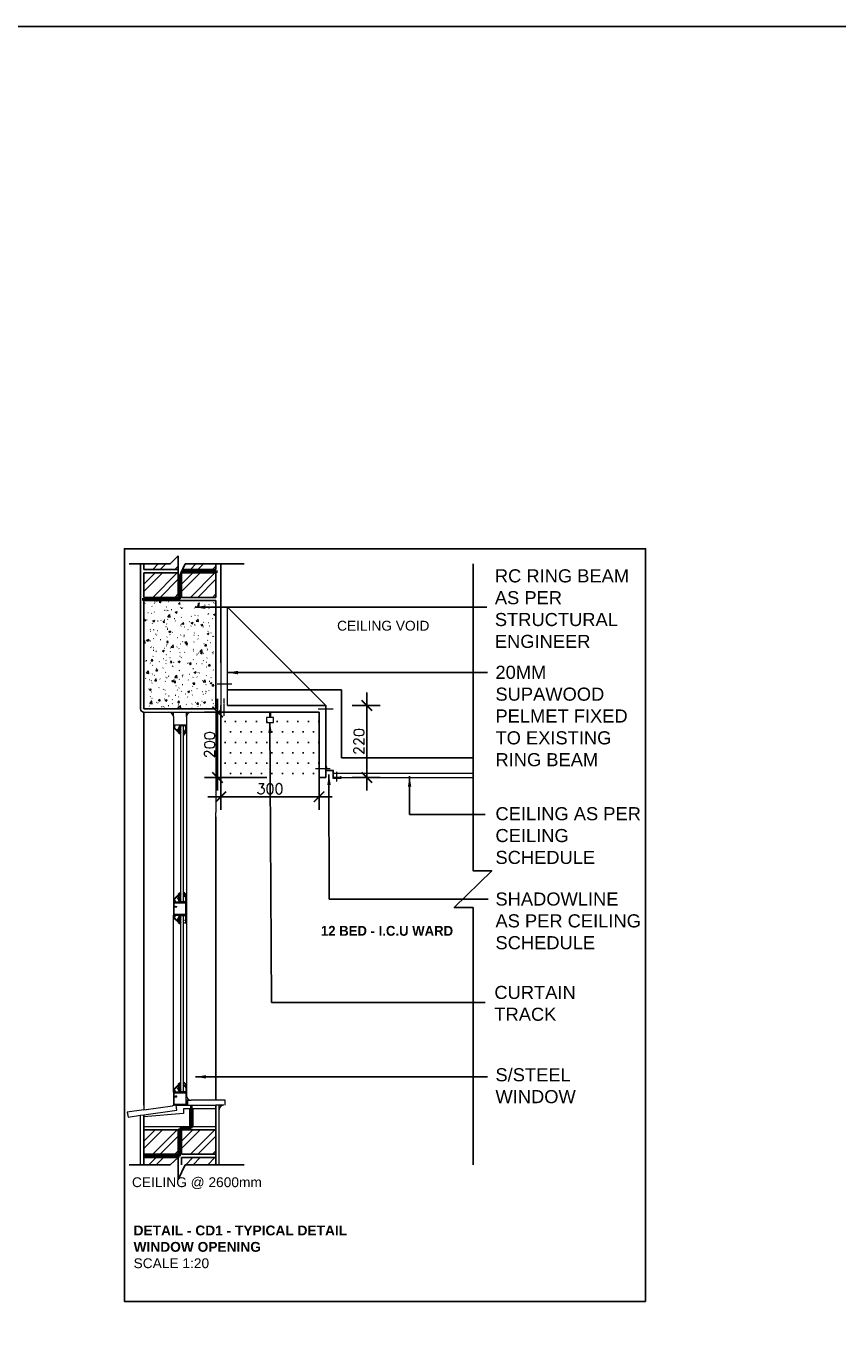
# Model space of a CAD drawing. Header units: millimetres. Extents: x -115474967 to 444143, y -74377 to 241828222.
# Tile 462 of 590: x 57781 to 60257, y 35823 to 39849. Entities that reach past the tile are written whole.
import ezdxf

# ---------------------------------------------------------------- set-up
doc = ezdxf.new("R2010")
doc.units = ezdxf.units.MM
doc.header["$MEASUREMENT"] = 0
doc.linetypes.add('AEC_Dash 1_5mm', pattern=[2.5, 1.5, -1])
doc.linetypes.add('AEC_Dash 1mm', pattern=[2, 1, -1])
for name, color, linetype in [('0-ELEV.25', 4, 'Continuous'), ('00-6 H-Brickwork', 9, 'Continuous'), ('DIMS-100', 9, 'Continuous'), ('DIMS-20', 9, 'Continuous'), ('TEXT-20', 2, 'Continuous'), ('WALL', 1, 'Continuous'), ('WIND', 7, 'Continuous')]:
    doc.layers.add(name, color=color, linetype=linetype)
for name, color, linetype, lineweight in [('2D ITEMS', 6, 'Continuous', 5), ('A-----NPP', 6, 'Continuous', 15), ('DPC', 1, 'AEC_Dash 1_5mm', 40), ('G-ANNO-TEXT', 231, 'Continuous', 9), ('THIN', 6, 'Continuous', 9)]:
    doc.layers.add(name, color=color, linetype=linetype, lineweight=lineweight)
doc.styles.add('Arial_2', font='arial.ttf', dxfattribs={"height": 150})
doc.styles.add('DIMS', font='simplex.shx')
doc.dimstyles.new('DIM-20', dxfattribs={"dimscale": 4, "dimtxt": 10, "dimasz": 8, "dimexe": 10, "dimexo": 5, "dimgap": 4, "dimtad": 1, "dimdec": 0, "dimrnd": 5, "dimdsep": 46, "dimtxsty": 'DIMS', "dimblk": 'ARCHTICK', "dimcen": 25, "dimdle": 10, "dimclrd": 9, "dimclre": 9, "dimclrt": 4, "dimadec": 0, "dimazin": 0, "dimtfac": 1, "dimtdec": 0, "dimtmove": 2, "dimatfit": 2, "dimfxl": 1, "dimtolj": 1, "dimtzin": 0, "dimarcsym": 0})

# ---------------------------------------------------------------- blocks, each defined once
blk = doc.blocks.new('_ArchTick')
at = {"color": 0, "linetype": 'ByBlock', "const_width": 0.15}
blk.add_lwpolyline([(-0.5, -0.5), (0.5, 0.5)], dxfattribs=at)
blk = doc.blocks.new('*D756')
at = {"layer": 'Defpoints', "color": 0, "transparency": 16777216}
for p in [(58374.4, 37776.6), (58674.4, 37756.6), (58674.4, 37498)]:
    blk.add_point(p, dxfattribs=at)
at = {"layer": 'DIMS-20', "color": 9, "lineweight": -2, "transparency": 16777216}
for p, q in [((58374.4, 37756.6), (58374.4, 37458)), ((58674.4, 37736.6), (58674.4, 37458)), ((58334.4, 37498), (58714.4, 37498))]:
    blk.add_line(p, q, dxfattribs=at)
at = {"layer": 'DIMS-20', "color": 9, "lineweight": -2, "transparency": 16777216, "xscale": 32, "yscale": 32, "zscale": 32, "rotation": 180}
blk.add_blockref('_ArchTick', (58374.4, 37498), dxfattribs=at)
at = {"layer": 'DIMS-20', "color": 9, "lineweight": -2, "transparency": 16777216, "xscale": 32, "yscale": 32, "zscale": 32}
blk.add_blockref('_ArchTick', (58674.4, 37498), dxfattribs=at)
at = {"layer": 'DIMS-20', "color": 4, "transparency": 16777216, "insert": (58524.4, 37522), "char_height": 32, "width": 0.537, "attachment_point": 5, "style": 'DIMS'}
blk.add_mtext('\\A1;300', dxfattribs=at)
blk = doc.blocks.new('*D779')
at = {"layer": 'Defpoints', "color": 0, "transparency": 16777216}
for p in [(58364.4, 37756.6), (58535, 37756.6), (58535, 37556.6)]:
    blk.add_point(p, dxfattribs=at)
at = {"layer": 'DIMS-20', "color": 9, "lineweight": -2, "transparency": 16777216}
for p, q in [((58364.4, 37516.6), (58364.4, 37796.6)), ((58515, 37756.6), (58324.4, 37756.6)), ((58515, 37556.6), (58324.4, 37556.6))]:
    blk.add_line(p, q, dxfattribs=at)
at = {"layer": 'DIMS-20', "color": 9, "lineweight": -2, "transparency": 16777216, "xscale": 32, "yscale": 32, "zscale": 32}
for p, rotation in [((58364.4, 37756.6), 90), ((58364.4, 37556.6), 270)]:
    blk.add_blockref('_ArchTick', p, dxfattribs=dict(at, rotation=rotation))
at = {"layer": 'DIMS-20', "color": 4, "transparency": 16777216, "insert": (58340.4, 37656.6), "char_height": 32, "attachment_point": 5, "rotation": 90, "style": 'DIMS'}
blk.add_mtext('\\A1;200', dxfattribs=at)
blk = doc.blocks.new('*D780')
at = {"layer": 'Defpoints', "color": 0, "transparency": 16777216}
for p in [(58755.2, 37776.6), (58820.2, 37776.6), (58755.2, 37556.6)]:
    blk.add_point(p, dxfattribs=at)
at = {"layer": 'DIMS-20', "color": 9, "lineweight": -2, "transparency": 16777216}
for p, q in [((58820.2, 37516.6), (58820.2, 37816.6)), ((58775.2, 37776.6), (58860.2, 37776.6)), ((58775.2, 37556.6), (58860.2, 37556.6))]:
    blk.add_line(p, q, dxfattribs=at)
at = {"layer": 'DIMS-20', "color": 9, "lineweight": -2, "transparency": 16777216, "xscale": 32, "yscale": 32, "zscale": 32}
for p, rotation in [((58820.2, 37776.6), 90), ((58820.2, 37556.6), 270)]:
    blk.add_blockref('_ArchTick', p, dxfattribs=dict(at, rotation=rotation))
at = {"layer": 'DIMS-20', "color": 4, "transparency": 16777216, "insert": (58796.2, 37666.6), "char_height": 32, "attachment_point": 5, "rotation": 90, "style": 'DIMS'}
blk.add_mtext('\\A1;220', dxfattribs=at)

msp = doc.modelspace()

# ---------------------------------------------------------------- hatches: boundary and pattern name
at = {"layer": '00-6 H-Brickwork'}
h = msp.add_hatch(dxfattribs=at)
h.set_pattern_fill('ANSI32', color=256, scale=5, angle=360, style=0)
h.set_pattern_definition([(45, (-140588.437, 339794.1), (-33.6759605, 33.6759605), []), (45, (-140565.987, 339794.1), (-33.6759605, 33.6759605), [])])
h.paths.add_polyline_path([(58244.35086, 38191.55198), (58244.35086, 38208.58827), (58139.35086, 38208.58827), (58139.35086, 38191.55198)])
h = msp.add_hatch(dxfattribs=at)
h.set_pattern_fill('ANSI32', color=256, scale=5, angle=360, style=0)
h.set_pattern_definition([(45, (-140588.437, 339709.1), (-33.6759605, 33.6759605), []), (45, (-140565.987, 339709.1), (-33.6759605, 33.6759605), [])])
h.paths.add_polyline_path([(58244.35086, 38106.55198), (58244.35086, 38181.55198), (58139.35086, 38181.55198), (58139.35086, 38106.55198)], flags=0)
h = msp.add_hatch(dxfattribs=at)
h.set_pattern_fill('ANSI32', color=256, scale=5, angle=360, style=0)
h.set_pattern_definition([(45, (-140473.437, 339794.1), (-33.6759605, 33.6759605), []), (45, (-140450.987, 339794.1), (-33.6759605, 33.6759605), [])])
h.paths.add_polyline_path([(58359.35086, 38191.55198), (58359.35086, 38208.58827), (58254.35086, 38208.58827), (58254.35086, 38191.55198)])
h = msp.add_hatch(dxfattribs=at)
h.set_pattern_fill('ANSI32', color=256, scale=5, angle=360, style=0)
h.set_pattern_definition([(45, (-140473.437, 339709.1), (-33.6759605, 33.6759605), []), (45, (-140450.987, 339709.1), (-33.6759605, 33.6759605), [])])
h.paths.add_polyline_path([(58359.35086, 38106.55198), (58359.35086, 38181.55198), (58254.35086, 38181.55198), (58254.35086, 38106.55198)], flags=0)
h = msp.add_hatch(dxfattribs=at)
h.set_pattern_fill('ANSI32', color=256, scale=5, angle=360, style=0)
h.set_pattern_definition([(45, (-140588.437, 338009.1), (-33.6759605, 33.6759605), []), (45, (-140565.987, 338009.1), (-33.6759605, 33.6759605), [])])
h.paths.add_polyline_path([(58244.35086, 36406.55198), (58244.35086, 36481.55198), (58139.35086, 36481.55198), (58139.35086, 36406.55198)], flags=0)
h = msp.add_hatch(dxfattribs=at)
h.set_pattern_fill('ANSI32', color=256, scale=5, angle=360, style=0)
h.set_pattern_definition([(45, (-140473.437, 338009.1), (-33.6759605, 33.6759605), []), (45, (-140450.987, 338009.1), (-33.6759605, 33.6759605), [])])
h.paths.add_polyline_path([(58359.35086, 36406.55198), (58359.35086, 36481.55198), (58254.35086, 36481.55198), (58254.35086, 36406.55198)], flags=0)
h = msp.add_hatch(dxfattribs=at)
h.set_pattern_fill('ANSI32', color=256, scale=5, angle=360, style=0)
h.set_pattern_definition([(45, (-140588.437, 337921.18), (-33.6759605, 33.6759605), []), (45, (-140565.987, 337921.18), (-33.6759605, 33.6759605), [])])
h.paths.add_polyline_path([(58219.35086, 36374.47115), (58244.35086, 36396.55198), (58139.35086, 36396.55198), (58139.35086, 36374.47115)])
h = msp.add_hatch(dxfattribs=at)
h.set_pattern_fill('ANSI32', color=256, scale=5, angle=360, style=0)
h.set_pattern_definition([(45, (-140473.437, 337924.1), (-33.6759605, 33.6759605), []), (45, (-140450.987, 337924.1), (-33.6759605, 33.6759605), [])])
h.paths.add_polyline_path([(58359.35086, 36374.47115), (58359.35086, 36396.55198), (58254.35086, 36396.55198), (58254.35086, 36374.47115)])
at = {"layer": '2D ITEMS'}
h = msp.add_hatch(dxfattribs=at)
h.set_pattern_fill('FP_1', style=0, pattern_type=2)
h.set_pattern_definition([(50, (55378.15, 33103.997), (58.2991, -5.10014), [6.096, -67.056]), (355, (55378.15, 33104), (-11.27734, 61.13854), [4.877, -53.645]), (100.451, (55383.01, 33103.57), (47.02125, 56.03703), [5.181, -56.989]), (46.184, (55378.15, 33120.25), (86.7453, -13.4535), [9.144, -100.584]), (96.636, (55385.38, 33119.13), (75.9692, 79.1766), [7.771, -85.483]), (351.184, (55378.15, 33120.25), (75.9692, 79.1762), [7.315, -80.467]), (21, (55386.28, 33116.19), (48.51694, -32.72464), [6.096, -67.056]), (326, (55386.28, 33116.19), (19.77717, 58.9403), [4.877, -53.645]), (71.451, (55390.323, 33113.46), (68.293, 26.21474), [5.181, -56.989]), (37.5, (55378.152, 33103.997), (0.9883, 27.058105), [1.341, -51.653, 1.341, -53.116, -53.848]), (37.5, (55378.152, 33103.997), (0.9883, 27.058105), [-107.452, 1.341, -52.507]), (7.5, (55378.152, 33103.997), (21.38249, 32.05824), [1.341, -29.708, 1.341, -50.434, -20.523]), (7.5, (55378.152, 33103.997), (21.38249, 32.05824), [-82.824, 1.341, -19.182]), (327.5, (55360.027, 33103.997), (43.38921, -1.83308), [1.341, -18.979, 1.341, -62.057, -84.125]), (327.5, (55360.027, 33103.997), (43.38921, -1.83308), [-83.718, 1.341, -82.784]), (317.5, (55351.9, 33103.997), (47.40152, 8.1367), [1.341, -25.075, 1.341, -40.762, -59.741]), (317.5, (55351.9, 33103.997), (47.40152, 8.1367), [-68.519, 1.341, -58.4])])
h.paths.add_polyline_path([(58359.35086, 37766.55198), (58359.35086, 38096.55198), (58139.35086, 38096.55198), (58139.35086, 37766.55198)], flags=0)
at = {"layer": 'DIMS-100'}
h = msp.add_hatch(dxfattribs=at)
h.set_pattern_fill('DOTS', color=256, scale=20, style=0)
h.set_pattern_definition([(0, (-161655.84, 343321.11), (15.875, 31.75), [0, -31.75])])
h.paths.add_polyline_path([(58674.35086, 37756.55198), (58374.35086, 37756.55198), (58374.35086, 37557.28519), (58674.35086, 37557.28519)])

# ---------------------------------------------------------------- linework, layer by layer
for p, q in [((58394.35086, 37824.55198), (58742.35086, 37824.55198)), ((58742.35086, 37824.55198), (58742.35086, 37617.05198)), ((58394.35086, 37776.55198), (58694.35086, 37776.55198)), ((58694.35086, 37776.55198), (58694.35086, 37556.55198)), ((58374.35086, 37756.55198), (58674.35086, 37756.55198)), ((58674.35086, 37756.55198), (58674.35086, 37556.55198)), ((59144.18521, 37617.05198), (58742.35086, 37617.05198)), ((58674.35086, 37556.55198), (58694.35086, 37556.55198))]:
    msp.add_line(p, q)
at = {"layer": '0-ELEV.25'}
for points in [[(67469.71469, 29882.47776), (49844.19573, 29882.47776), (49844.19573, 39849.4047), (67469.71469, 39849.4047)], [(59670.88791, 35957.26526), (58080.13911, 35957.26526), (58080.13911, 38254.69322), (59670.88791, 38254.69322)]]:
    msp.add_lwpolyline(points, close=True, dxfattribs=at)
at = {"layer": 'A-----NPP', "lineweight": 5}
for p, q in [((58244.35086, 38208.58827), (58244.35086, 38191.55198)), ((58359.35086, 38096.55198), (58359.35086, 37766.55198)), ((58374.35086, 37766.55198), (58374.35086, 37776.55198)), ((58139.35086, 37756.55198), (58364.35086, 37756.55198)), ((58229.35086, 37742.55198), (58229.35086, 37756.55198)), ((58229.35086, 37742.55198), (58229.35086, 37716.55198)), ((58269.35086, 37742.55198), (58269.35086, 37756.55198)), ((58269.35086, 37742.55198), (58269.35086, 36578.59298)), ((58269.35086, 37742.55198), (58269.35086, 36578.59298)), ((58269.35086, 37742.55198), (58269.35086, 36578.59298)), ((58359.35086, 37756.55198), (58359.35086, 37449.38554)), ((58535.45329, 37739.64807), (58513.24843, 37739.64807)), ((58513.24843, 37739.64807), (58513.24843, 37724.94901)), ((58523.24843, 37756.55198), (58523.24843, 37739.64807)), ((58525.45329, 37756.55198), (58525.45329, 37739.64807)), ((58535.45329, 37724.94901), (58535.45329, 37739.64807)), ((58716.85086, 37765.67916), (58671.85086, 37765.67916)), ((58229.35086, 37716.55198), (58229.35086, 37176.55198)), ((58269.35086, 37716.55198), (58229.35086, 37716.55198)), ((58229.35086, 37708.81838), (58246.78625, 37691.9001)), ((58229.35086, 37708.81838), (58246.78625, 37691.9001)), ((58231.72438, 37709.49324), (58231.72438, 37711.8203)), ((58231.72438, 37711.8203), (58234.51499, 37711.8203)), ((58242.49925, 37699.02148), (58231.72438, 37709.49324)), ((58235.29016, 37712.51841), (58233.11968, 37716.31928)), ((58242.49925, 37703.9083), (58242.49925, 37699.02148)), ((58244.12711, 37703.52046), (58249.16573, 37715.23332)), ((58247.77571, 37702.89991), (58244.12711, 37703.52046)), ((58244.12711, 37696.92712), (58244.12711, 37701.89151)), ((58244.12711, 37701.89151), (58246.91773, 37701.58124)), ((58244.12711, 37696.92712), (58244.12711, 37701.89151)), ((58246.91773, 37696.92712), (58244.12711, 37696.92712)), ((58250.02428, 37688.73669), (58244.35578, 37692.66365)), ((58246.78625, 37691.9001), (58247.77571, 37691.9001)), ((58246.91773, 37700.80555), (58247.77571, 37700.80555)), ((58247.77571, 37698.01308), (58246.91773, 37698.01308)), ((58246.91773, 37698.01308), (58246.91773, 37696.92712)), ((58247.77571, 37700.80555), (58247.77571, 37702.89991)), ((58247.77571, 37691.9001), (58247.77571, 37697.64438)), ((58247.77571, 37691.9001), (58247.77571, 37697.64438)), ((58266.45204, 37716.39685), (58247.84793, 37716.39685)), ((58249.16573, 37715.23332), (58266.45204, 37715.23332)), ((58249.16573, 37715.23332), (58266.45204, 37715.23332)), ((58249.16573, 37715.23332), (58266.45204, 37715.23332)), ((58251.86735, 37177.87065), (58251.86735, 37715.23332)), ((58251.86735, 37177.87065), (58251.86735, 37715.23332)), ((58251.86735, 37177.87065), (58251.86735, 37715.23332)), ((58260.45257, 37177.87065), (58260.45257, 37715.23332)), ((58260.45257, 37177.87065), (58260.45257, 37715.23332)), ((58260.45257, 37177.87065), (58260.45257, 37715.23332)), ((58260.45257, 37698.23234), (58261.97553, 37698.23234)), ((58261.97553, 37698.23234), (58264.47055, 37694.27656)), ((58264.20404, 37714.69034), (58267.30473, 37714.69034)), ((58264.20404, 37713.68194), (58264.20404, 37714.69034)), ((58264.20404, 37713.68194), (58264.20404, 37714.69034)), ((58264.20404, 37714.69034), (58267.30473, 37714.69034)), ((58267.30473, 37713.68194), (58264.20404, 37713.68194)), ((58267.30473, 37713.68194), (58264.20404, 37713.68194)), ((58264.35908, 37691.88516), (58264.35908, 37693.2814)), ((58264.35908, 37693.2814), (58265.21177, 37693.2814)), ((58269.35086, 37691.88516), (58264.35908, 37691.88516)), ((58264.63257, 37690.35321), (58264.63257, 37691.88516)), ((58265.21177, 37699.02148), (58265.21177, 37702.04665)), ((58265.21177, 37702.04665), (58267.30473, 37702.04665)), ((58266.37452, 37699.02148), (58265.21177, 37699.02148)), ((58265.21177, 37693.2814), (58265.21177, 37694.7552)), ((58265.21177, 37694.7552), (58266.37452, 37694.7552)), ((58267.69231, 37700.34014), (58266.37452, 37700.34014)), ((58266.37452, 37700.34014), (58266.37452, 37699.02148)), ((58266.37452, 37694.7552), (58266.37452, 37693.2814)), ((58266.37452, 37693.2814), (58267.69231, 37693.2814)), ((58266.45204, 37715.23332), (58266.45204, 37716.39685)), ((58267.30473, 37714.69034), (58267.30473, 37716.55198)), ((58267.30473, 37714.69034), (58267.30473, 37716.55198)), ((58267.30473, 37702.04665), (58267.30473, 37713.68194)), ((58267.69231, 37693.2814), (58267.69231, 37700.34014)), ((58269.35086, 37716.55198), (58269.35086, 37176.55198)), ((58513.24843, 37724.94901), (58535.45329, 37724.94901)), ((58251.30892, 37687.20398), (58250.02428, 37688.73669)), ((58261.03585, 37685.97592), (58264.63257, 37690.35321)), ((58716.35086, 37556.55198), (58716.35086, 37554.55198)), ((59144.18521, 37569.05198), (58718.35086, 37569.05198)), ((58741.35086, 37556.55198), (59144.18521, 37556.55198)), ((58359.35086, 37436.27301), (58359.35086, 37449.38554)), ((58229.35086, 37184.28558), (58246.78625, 37201.20386)), ((58232.92527, 37179.7323), (58229.35086, 37179.7323)), ((58229.35086, 37176.55198), (58229.35086, 37136.55198)), ((58269.35086, 37176.55198), (58229.35086, 37176.55198)), ((58231.35839, 37176.55198), (58232.92527, 37179.7323)), ((58233.11968, 37176.78469), (58231.47304, 37176.78469)), ((58231.53555, 37162.96292), (58231.53555, 37174.50585)), ((58231.53555, 37174.50585), (58267.30473, 37174.50585)), ((58231.6502, 37176.78469), (58233.18943, 37179.90889)), ((58242.49925, 37194.08249), (58231.72438, 37183.61073)), ((58231.72438, 37183.61073), (58231.72438, 37181.28367)), ((58231.72438, 37183.61073), (58231.72438, 37181.28367)), ((58231.72438, 37181.28367), (58234.51499, 37181.28367)), ((58235.29016, 37180.58555), (58233.11968, 37176.78469)), ((58234.51499, 37181.28367), (58235.29016, 37180.58555)), ((58247.84793, 37176.70712), (58242.49925, 37189.19567)), ((58247.84793, 37176.70712), (58242.49925, 37189.19567)), ((58246.91773, 37196.17684), (58244.12711, 37196.17684)), ((58244.12711, 37196.17684), (58244.12711, 37191.21245)), ((58244.12711, 37191.21245), (58246.91773, 37191.52273)), ((58247.77571, 37190.20406), (58244.12711, 37189.58351)), ((58244.12711, 37189.58351), (58249.16573, 37177.87065)), ((58244.12711, 37189.58351), (58249.16573, 37177.87065)), ((58250.02428, 37204.36727), (58244.35578, 37200.44032)), ((58246.91773, 37195.09088), (58246.91773, 37196.17684)), ((58247.77571, 37195.09088), (58246.91773, 37195.09088)), ((58246.91773, 37192.29841), (58247.77571, 37192.29841)), ((58247.77571, 37201.20386), (58247.77571, 37195.45959)), ((58247.77571, 37192.29841), (58247.77571, 37190.20406)), ((58266.45204, 37176.70712), (58247.84793, 37176.70712)), ((58249.16573, 37177.87065), (58266.45204, 37177.87065)), ((58251.15798, 37205.71989), (58250.02428, 37204.36727)), ((58260.45257, 37194.87163), (58261.97553, 37194.87163)), ((58261.03585, 37207.12805), (58264.63257, 37202.75076)), ((58261.97553, 37194.87163), (58264.47055, 37198.82741)), ((58264.20404, 37178.87529), (58267.30473, 37179.42202)), ((58264.20404, 37179.42202), (58267.30473, 37179.42202)), ((58267.30473, 37178.41363), (58264.20404, 37178.41363)), ((58267.30473, 37178.41363), (58264.20404, 37178.41363)), ((58264.35908, 37201.2188), (58269.35086, 37201.2188)), ((58264.35908, 37199.82257), (58264.35908, 37201.2188)), ((58265.21177, 37199.82257), (58264.35908, 37199.82257)), ((58265.21177, 37198.34876), (58265.21177, 37199.82257)), ((58266.37452, 37198.34876), (58265.21177, 37198.34876)), ((58265.21177, 37194.08249), (58266.37452, 37194.08249)), ((58265.21177, 37191.05731), (58265.21177, 37194.08249)), ((58267.30473, 37191.05731), (58265.21177, 37191.05731)), ((58267.69231, 37199.82257), (58266.37452, 37199.82257)), ((58266.37452, 37199.82257), (58266.37452, 37198.34876)), ((58267.69231, 37199.82257), (58266.37452, 37199.82257)), ((58266.37452, 37194.08249), (58266.37452, 37192.76382)), ((58266.37452, 37192.76382), (58267.69231, 37192.76382)), ((58267.30473, 37179.42202), (58267.30473, 37191.05731)), ((58267.30473, 37179.42202), (58267.30473, 37191.05731)), ((58267.30473, 37134.69034), (58267.30473, 37176.55198)), ((58267.69231, 37192.76382), (58267.69231, 37199.82257)), ((58229.35086, 36596.55198), (58229.35086, 37136.55198)), ((58229.35086, 36596.55198), (58229.35086, 37136.55198)), ((58229.35086, 37136.55198), (58269.35086, 37136.55198)), ((58233.10243, 37133.37167), (58229.35086, 37133.37167)), ((58229.35086, 37128.81838), (58246.78625, 37111.9001)), ((58235.55744, 37162.96292), (58231.53555, 37162.96292)), ((58231.53555, 37138.59811), (58231.53555, 37161.58067)), ((58231.53555, 37161.58067), (58239.89878, 37161.58067)), ((58267.30473, 37138.59811), (58231.53555, 37138.59811)), ((58231.6502, 37136.31928), (58233.18943, 37133.19508)), ((58231.72438, 37131.8203), (58234.51499, 37131.8203)), ((58231.72438, 37129.49324), (58231.72438, 37131.8203)), ((58242.49925, 37119.02148), (58231.72438, 37129.49324)), ((58235.29016, 37132.51841), (58233.11968, 37136.31928)), ((58234.06765, 37131.8203), (58235.29016, 37132.51841)), ((58234.09321, 37138.59811), (58234.09321, 37136.55198)), ((58234.51499, 37131.8203), (58235.29016, 37132.51841)), ((58235.55744, 37164.14771), (58235.55744, 37162.96292)), ((58239.89878, 37161.58067), (58239.89878, 37164.14771)), ((58247.84793, 37136.39685), (58242.49925, 37123.9083)), ((58244.12711, 37123.52046), (58249.16573, 37135.23332)), ((58266.45204, 37136.39685), (58247.84793, 37136.39685)), ((58249.16573, 37135.23332), (58266.45204, 37135.23332)), ((58249.16573, 37135.23332), (58266.45204, 37135.23332)), ((58251.86735, 36597.87065), (58251.86735, 37135.23332)), ((58251.86735, 36597.87065), (58251.86735, 37135.23332)), ((58260.45257, 36597.87065), (58260.45257, 37135.23332)), ((58260.45257, 36597.87065), (58260.45257, 37135.23332)), ((58260.45257, 36597.87065), (58260.45257, 37135.23332)), ((58260.45257, 36597.87065), (58260.45257, 37135.23332)), ((58264.74706, 37136.55198), (58264.74706, 37138.59811)), ((58266.45204, 37135.23332), (58266.45204, 37136.39685)), ((58267.30473, 37122.04665), (58267.30473, 37133.68194)), ((58267.30473, 37122.04665), (58267.30473, 37133.68194)), ((58269.35086, 37136.55198), (58269.35086, 36596.55198)), ((58269.35086, 37136.55198), (58269.35086, 36596.55198)), ((58242.49925, 37123.9083), (58242.49925, 37119.02148)), ((58242.49925, 37123.9083), (58242.49925, 37119.02148)), ((58247.77571, 37122.89991), (58244.12711, 37123.52046)), ((58244.12711, 37116.92712), (58244.12711, 37121.89151)), ((58244.12711, 37121.89151), (58246.91773, 37121.58124)), ((58246.91773, 37116.92712), (58244.12711, 37116.92712)), ((58250.02428, 37108.73669), (58244.35578, 37112.66365)), ((58246.78625, 37111.9001), (58247.77571, 37111.9001)), ((58247.77571, 37118.01308), (58246.91773, 37118.01308)), ((58246.91773, 37118.01308), (58246.91773, 37116.92712)), ((58247.77571, 37120.80555), (58247.77571, 37122.89991)), ((58247.77571, 37111.9001), (58247.77571, 37117.64438)), ((58247.77571, 37111.9001), (58247.77571, 37117.64438)), ((58264.35908, 37111.88516), (58264.35908, 37113.2814)), ((58264.35908, 37113.2814), (58265.21177, 37113.2814)), ((58269.35086, 37111.88516), (58264.35908, 37111.88516)), ((58265.21177, 37119.02148), (58265.21177, 37122.04665)), ((58265.21177, 37122.04665), (58267.30473, 37122.04665)), ((58266.37452, 37119.02148), (58265.21177, 37119.02148)), ((58265.21177, 37113.2814), (58265.21177, 37114.7552)), ((58265.21177, 37114.7552), (58266.37452, 37114.7552)), ((58267.69231, 37120.34014), (58266.37452, 37120.34014)), ((58266.37452, 37120.34014), (58266.37452, 37119.02148)), ((58266.37452, 37114.7552), (58266.37452, 37113.2814)), ((58266.37452, 37113.2814), (58267.69231, 37113.2814)), ((58267.69231, 37113.2814), (58267.69231, 37120.34014)), ((58229.35086, 36604.28558), (58246.78625, 36621.20386)), ((58229.35086, 36604.28558), (58246.78625, 36621.20386)), ((58242.49925, 36614.08249), (58231.72438, 36603.61073)), ((58242.49925, 36614.08249), (58231.72438, 36603.61073)), ((58247.84793, 36596.70712), (58242.49925, 36609.19567)), ((58244.12711, 36616.17684), (58244.12711, 36611.21245)), ((58246.91773, 36616.17684), (58244.12711, 36616.17684)), ((58244.12711, 36611.21245), (58246.91773, 36611.52273)), ((58247.77571, 36610.20406), (58244.12711, 36609.58351)), ((58244.12711, 36609.58351), (58249.16573, 36597.87065)), ((58250.02428, 36624.36727), (58244.35578, 36620.44032)), ((58246.91773, 36615.09088), (58246.91773, 36616.17684)), ((58247.77571, 36615.09088), (58246.91773, 36615.09088)), ((58246.91773, 36612.29841), (58247.77571, 36612.29841)), ((58247.77571, 36621.20386), (58247.77571, 36615.45959)), ((58247.77571, 36612.29841), (58247.77571, 36610.20406)), ((58260.45257, 36614.87163), (58261.97553, 36614.87163)), ((58261.03585, 36627.12805), (58264.63257, 36622.75076)), ((58261.97553, 36614.87163), (58264.47055, 36618.82741)), ((58269.35086, 36621.2188), (58264.35908, 36621.2188)), ((58264.35908, 36621.2188), (58264.35908, 36619.82257)), ((58264.35908, 36619.82257), (58265.21177, 36619.82257)), ((58265.21177, 36619.82257), (58265.21177, 36618.34876)), ((58265.21177, 36618.34876), (58266.37452, 36618.34876)), ((58266.37452, 36614.08249), (58265.21177, 36614.08249)), ((58265.21177, 36614.08249), (58265.21177, 36611.05731)), ((58265.21177, 36611.05731), (58267.30473, 36611.05731)), ((58266.37452, 36619.82257), (58267.69231, 36619.82257)), ((58266.37452, 36618.34876), (58266.37452, 36619.82257)), ((58266.37452, 36612.76382), (58266.37452, 36614.08249)), ((58267.69231, 36612.76382), (58266.37452, 36612.76382)), ((58267.30473, 36611.05731), (58267.30473, 36599.42202)), ((58267.30473, 36611.05731), (58267.30473, 36599.42202)), ((58267.69231, 36619.82257), (58267.69231, 36612.76382)), ((58267.69231, 36619.82257), (58267.69231, 36612.76382)), ((58232.92527, 36599.7323), (58229.35086, 36599.7323)), ((58229.35086, 36596.55198), (58229.35086, 36556.55198)), ((58229.35086, 36596.55198), (58229.35086, 36556.55198)), ((58269.35086, 36596.55198), (58229.35086, 36596.55198)), ((58269.35086, 36596.55198), (58229.35086, 36596.55198)), ((58269.35086, 36596.55198), (58229.35086, 36596.55198)), ((58269.35086, 36596.55198), (58229.35086, 36596.55198)), ((58231.35839, 36596.55198), (58232.92527, 36599.7323)), ((58231.53555, 36582.96292), (58231.53555, 36594.50585)), ((58231.53555, 36594.50585), (58267.30473, 36594.50585)), ((58235.55744, 36582.96292), (58231.53555, 36582.96292)), ((58231.53555, 36558.59811), (58231.53555, 36581.58067)), ((58231.53555, 36581.58067), (58239.89878, 36581.58067)), ((58231.6502, 36596.78469), (58233.18943, 36599.90889)), ((58233.11968, 36596.78469), (58231.6502, 36596.78469)), ((58231.72438, 36603.61073), (58231.72438, 36601.28367)), ((58235.29016, 36600.58555), (58233.11968, 36596.78469)), ((58235.29016, 36600.58555), (58233.11968, 36596.78469)), ((58234.51499, 36601.28367), (58235.29016, 36600.58555)), ((58239.89878, 36584.14771), (58235.55744, 36584.14771)), ((58235.55744, 36584.14771), (58235.55744, 36582.96292)), ((58239.89878, 36581.58067), (58239.89878, 36584.14771)), ((58266.45204, 36596.70712), (58247.84793, 36596.70712)), ((58249.16573, 36597.87065), (58266.45204, 36597.87065)), ((58249.16573, 36597.87065), (58266.45204, 36597.87065)), ((58267.30473, 36594.50585), (58267.30473, 36558.59811)), ((58269.35086, 36556.55198), (58269.35086, 36571.55198)), ((58269.35086, 36571.55198), (58283.35086, 36571.55198)), ((58272.35047, 36571.55198), (58272.35047, 36556.55198)), ((58387.35047, 36571.55198), (58283.35086, 36571.55198)), ((58387.35047, 36556.55198), (58387.35047, 36571.55198)), ((58139.35086, 36542.33911), (58088.84446, 36535.17189)), ((58088.84446, 36535.17189), (58090.95195, 36520.32068)), ((58090.95195, 36520.32068), (58129.35086, 36525.76976)), ((58129.35086, 36525.76976), (58139.35086, 36527.18883)), ((58129.35086, 36374.47115), (58129.35086, 36525.76976)), ((58139.35086, 36556.55198), (58139.35086, 36542.33911)), ((58139.35086, 36542.33911), (58226.61632, 36554.7227)), ((58139.35086, 36527.18883), (58240.17449, 36541.49642)), ((58260.32992, 36531.31869), (58139.35086, 36520.57108)), ((58238.067, 36556.34763), (58226.61632, 36554.7227)), ((58238.038, 36556.55198), (58229.35086, 36556.55198)), ((58267.30473, 36558.59811), (58231.53555, 36558.59811)), ((58240.17449, 36541.49642), (58238.038, 36556.55198)), ((58238.038, 36556.55198), (58359.35086, 36556.55198)), ((58279.35086, 36545.55198), (58260.32992, 36545.55198)), ((58260.32992, 36545.55198), (58260.32992, 36531.31869)), ((58279.35086, 36491.55198), (58279.35086, 36545.55198)), ((58289.35086, 36545.55198), (58289.35086, 36491.55198)), ((58359.35086, 36545.55198), (58289.35086, 36545.55198)), ((58369.35086, 36556.55198), (58359.35086, 36556.55198)), ((58383.35086, 36556.55198), (58369.35086, 36556.55198)), ((58369.35086, 36374.47115), (58369.35086, 36556.55198)), ((58139.35086, 36491.55198), (58279.35086, 36491.55198)), ((58289.35086, 36491.55198), (58359.35086, 36491.55198))]:
    msp.add_line(p, q, dxfattribs=at)
at = {"layer": 'A-----NPP', "lineweight": 25}
for p, q in [((58139.35086, 37766.55198), (58139.35086, 38096.55198)), ((58139.35086, 38096.55198), (58359.35086, 38096.55198)), ((58359.35086, 38096.55198), (58359.35086, 37766.55198)), ((58359.35086, 37766.55198), (58139.35086, 37766.55198))]:
    msp.add_line(p, q, dxfattribs=at)
at = {"layer": 'A-----NPP'}
for p, q in [((58374.35086, 38076.55198), (58374.35086, 37776.55198)), ((58394.35086, 37776.55198), (58394.35086, 38076.55198)), ((58394.35086, 38076.55198), (58694.35086, 37776.55198)), ((58374.35086, 37776.55198), (58374.35086, 37756.55198)), ((58698.35086, 37589.55198), (58694.35086, 37589.55198)), ((58694.35086, 37589.55198), (58694.35086, 37576.55198)), ((58694.35086, 37569.05198), (58694.35086, 37576.55198)), ((58716.35086, 37576.55198), (58694.35086, 37576.55198)), ((58696.35086, 37586.55198), (58698.35086, 37587.55198)), ((58696.35086, 37578.55198), (58696.35086, 37586.55198)), ((58718.35086, 37578.55198), (58696.35086, 37578.55198)), ((58698.35086, 37587.55198), (58698.35086, 37589.55198)), ((58716.35086, 37576.55198), (58716.35086, 37569.05198)), ((58718.35086, 37556.55198), (58718.35086, 37578.55198)), ((58674.35086, 37569.38554), (58674.35086, 37556.27301)), ((58674.35086, 37556.55198), (58694.35086, 37556.55198)), ((58694.35086, 37556.55198), (58694.35086, 37569.05198)), ((58716.35086, 37569.05198), (58716.35086, 37556.55198)), ((58716.35086, 37554.55198), (58741.35086, 37554.55198)), ((58738.35086, 37556.55198), (58718.35086, 37556.55198)), ((58739.35086, 37558.55198), (58738.35086, 37556.55198)), ((58741.35086, 37558.55198), (58739.35086, 37558.55198)), ((58741.35086, 37554.55198), (58741.35086, 37558.55198))]:
    msp.add_line(p, q, dxfattribs=at)
at = {"layer": 'A-----NPP', "linetype": 'AEC_Dash 1mm', "lineweight": 5}
for p, q in [((58408.31085, 37841.55198), (58363.31085, 37841.55198)), ((58384.35086, 37745.09236), (58384.35086, 37798.71344)), ((58708.31085, 37583.58543), (58663.31085, 37583.58543)), ((58728.85086, 37544.55198), (58728.85086, 37574.55198))]:
    msp.add_line(p, q, dxfattribs=at)
at = {"layer": 'A-----NPP', "lineweight": 5}
for centre, radius, start, end in [((58215.35086, 37742.55198), 14, 0, 90), ((58283.35086, 37742.55198), 14, 90, 180), ((58245.93639, 37699.40932), 1.7066, 54.89869177, 305.10130823), ((58260.25561, 37701.19487), 12.59584, 131.75566593, 172.22027307), ((58262.61723, 37700.87646), 13.51286, 142.70530666, 174.41327953), ((58262.08164, 37695.63167), 14.48397, 134.84683515, 153.0678745), ((58262.29676, 37696.28327), 13.06688, 142.95443971, 171.7603619), ((58263.10909, 37700.90437), 14.01643, 191.30825434, 216.67459476), ((58262.90202, 37697.20579), 13.78809, 193.11894555, 216.84082789), ((58262.81096, 37701.26757), 15.15241, 208.33323731, 223.76059527), ((58260.42868, 37695.15202), 0.87184, 271.57056669, 88.42943331), ((58260.42868, 37689.89927), 0.87184, 271.57056669, 88.42943331), ((58245.93639, 37193.69465), 1.7066, 54.89869177, 305.10130823), ((58260.25561, 37191.90909), 12.59584, 187.77972693, 228.24433407), ((58262.61723, 37192.22751), 13.51286, 185.58672047, 217.29469334), ((58262.08164, 37197.47229), 14.48397, 206.9321255, 225.15316485), ((58263.10909, 37192.19959), 14.01643, 143.32540524, 168.69174566), ((58262.29676, 37196.8207), 13.06688, 188.2396381, 217.04556029), ((58262.90202, 37195.89818), 13.78809, 143.15917211, 166.88105445), ((58262.81096, 37191.83639), 15.15241, 136.23940473, 151.66676269), ((58260.42868, 37203.2047), 0.87184, 271.57056669, 88.42943331), ((58260.42868, 37197.95195), 0.87184, 271.57056669, 88.42943331), ((58260.25561, 37121.19487), 12.59584, 131.75566593, 172.22027307), ((58262.61723, 37120.87646), 13.51286, 142.70530666, 174.41327953), ((58245.93639, 37119.40932), 1.7066, 54.89869177, 305.10130823), ((58262.08164, 37115.63167), 14.48397, 134.84683515, 153.0678745), ((58262.29676, 37116.28327), 13.06688, 142.95443971, 171.7603619), ((58263.10909, 37120.90437), 14.01643, 191.30825434, 216.67459476), ((58262.90202, 37117.20579), 13.78809, 193.11894555, 216.84082789), ((58262.81096, 37121.26757), 15.15241, 208.33323731, 223.76059527), ((58245.93639, 36613.69465), 1.7066, 54.89869177, 305.10130823), ((58260.25561, 36611.90909), 12.59584, 187.77972693, 228.24433407), ((58262.08164, 36617.47229), 14.48397, 206.9321255, 225.15316485), ((58262.61723, 36612.22751), 13.51286, 185.58672047, 217.29469334), ((58262.29676, 36616.8207), 13.06688, 188.2396381, 217.04556029), ((58241.2086, 36626.00472), 10.81628, 319.83080383, 350.20942273), ((58262.81096, 36611.83639), 15.15241, 136.23940473, 151.66676269), ((58260.42868, 36623.2047), 0.87184, 271.57056669, 88.42943331), ((58260.42868, 36617.95195), 0.87184, 271.57056669, 88.42943331), ((58283.35086, 36585.55198), 14, 180, 270), ((58222.46067, 36563.89337), 10.0683, 294.37742025, 313.1840916), ((58383.35086, 36542.55198), 14, 90, 180)]:
    msp.add_arc(centre, radius, start, end, dxfattribs=at)
at = {"layer": 'DPC'}
for p, q in [((58249.35086, 38101.14446), (58249.35086, 38174.31081)), ((58254.70373, 38185.79008), (58364.68985, 38185.79008)), ((58134.68946, 38101.14446), (58249.35086, 38101.14446)), ((58284.35086, 36486.1976), (58284.35086, 36556.55198)), ((58249.28368, 36401.1976), (58249.28368, 36486.1976)), ((58249.28368, 36486.1976), (58284.35086, 36486.1976)), ((58139.35086, 36401.1976), (58249.28368, 36401.1976))]:
    msp.add_line(p, q, dxfattribs=at)
at = {"layer": 'THIN'}
for p, q in [((58359.35086, 38096.55198), (58139.35086, 38096.55198)), ((58139.35086, 38096.55198), (58139.35086, 37766.55198)), ((58359.35086, 37766.55198), (58359.35086, 38096.55198)), ((58394.35086, 38076.55198), (58374.35086, 38076.55198)), ((58374.35086, 38076.55198), (58374.35086, 37776.55198)), ((58394.35086, 37776.55198), (58394.35086, 38076.55198)), ((58374.35086, 37776.55198), (58374.35086, 37756.55198)), ((58139.35086, 37766.55198), (58359.35086, 37766.55198)), ((58674.35086, 37556.55198), (58694.35086, 37556.55198))]:
    msp.add_line(p, q, dxfattribs=at)
at = {"layer": 'WALL'}
for p, q in [((58129.35086, 38208.58827), (58129.35086, 37766.55198)), ((58139.35086, 38191.55198), (58139.35086, 38208.58827)), ((58244.35086, 38191.55198), (58139.35086, 38191.55198)), ((58139.35086, 38106.55198), (58139.35086, 38181.55198)), ((58139.35086, 38181.55198), (58244.35086, 38181.55198)), ((58244.35086, 38181.55198), (58244.35086, 38106.55198)), ((58254.35086, 38106.55198), (58254.35086, 38181.55198)), ((58254.35086, 38181.55198), (58359.35086, 38181.55198)), ((58359.35086, 38191.55198), (58257.39055, 38191.55198)), ((58359.35086, 38208.58827), (58359.35086, 38191.55198)), ((58359.35086, 38181.55198), (58359.35086, 38106.55198)), ((58374.35086, 38106.55198), (58374.35086, 38208.58827)), ((58244.35086, 38106.55198), (58139.35086, 38106.55198)), ((58359.35086, 38106.55198), (58254.35086, 38106.55198)), ((58374.35086, 37906.55198), (58374.35086, 38106.55198)), ((58139.35086, 36556.55198), (58139.35086, 37756.55198)), ((58359.35086, 37436.27301), (58359.35086, 36571.55198)), ((58139.35086, 36374.47115), (58139.35086, 36527.18883)), ((58359.35086, 36556.55198), (58359.35086, 36374.47115)), ((58244.35086, 36481.55198), (58139.35086, 36481.55198)), ((58244.35086, 36406.55198), (58244.35086, 36481.55198)), ((58359.35086, 36481.55198), (58254.35086, 36481.55198)), ((58254.35086, 36481.55198), (58254.35086, 36406.55198)), ((58139.35086, 36406.55198), (58244.35086, 36406.55198)), ((58254.35086, 36406.55198), (58359.35086, 36406.55198)), ((58244.35086, 36396.55198), (58139.35086, 36396.55198)), ((58244.35086, 36374.47115), (58244.35086, 36396.55198)), ((58254.35086, 36396.55198), (58254.35086, 36374.47115)), ((58359.35086, 36396.55198), (58254.35086, 36396.55198))]:
    msp.add_line(p, q, dxfattribs=at)
for centre, start, end in [((58139.35086, 37766.55198), 180, 270), ((58364.35086, 37766.55198), 270, 0)]:
    msp.add_arc(centre, 10, start, end, dxfattribs=at)
at = {"layer": 'WIND'}
for p, q in [((58219.35086, 38208.58827), (58244.35086, 38233.58827)), ((58244.35086, 38233.58827), (58244.35086, 38163.58827)), ((58094.35086, 38208.58827), (58219.35086, 38208.58827)), ((58244.35086, 38163.58827), (58265.3347, 38208.58827)), ((58265.3347, 38208.58827), (58445.3347, 38208.58827)), ((58094.35086, 36374.47115), (58219.35086, 36374.47115)), ((58219.35086, 36374.47115), (58244.35086, 36396.55198)), ((58244.35086, 36396.55198), (58244.35086, 36329.47115)), ((58244.35086, 36329.47115), (58265.3347, 36374.47115)), ((58265.3347, 36374.47115), (58445.3347, 36374.47115))]:
    msp.add_line(p, q, dxfattribs=at)
msp.add_lwpolyline([(59144.18521, 36374.47115), (59144.18521, 37159.39552), (59086.95278, 37159.44324), (59201.39539, 37271.83903), (59144.18521, 37271.88676), (59144.18521, 38208.58827)], dxfattribs=at)

# ---------------------------------------------------------------- texts
at = {"layer": 'G-ANNO-TEXT', "color": 7, "attachment_point": 1, "style": 'Arial_2'}
for s, insert, char_height, width in [('RC RING BEAM AS PER STRUCTURAL  ENGINEER', (59210.80589, 38192.21586), 40, 460.0820277), ('CEILING VOID', (58729.19101, 38035.03177, -13.9952), 30, 462.241841), ('20MM SUPAWOOD PELMET FIXED TO EXISTING RING BEAM', (59212.62772, 37897.83624), 40, 458.2601944), ('CEILING AS PER CEILING SCHEDULE', (59212.62772, 37466.18312), 40, 458.2601944), ('SHADOWLINE AS PER CEILING SCHEDULE', (59212.62772, 37205.79337), 40, 458.2601944), ('\\A1;\\pxql;{\\fCentury Gothic|b1|i0|c0|p34;\\C2;12 BED - I.C.U WARD}', (58679.90199, 37103.65404), 30, 462.241841), ('CURTAIN TRACK', (59209.36282, 36920.73703), 40, 184.5859712), ('S/STEEL WINDOW ', (59212.62772, 36669.30536), 40, 184.5859712), ('\\pxt3;CEILING @ 2600mm', (58103.0229, 36336.37257), 30, 648.5289289), ('{\\fArial|b1|i0|c0|p34;\\C3;DETAIL - CD1 - TYPICAL DETAIL\\PWINDOW OPENING \\P}SCALE 1:20', (58107.96539, 36189.04381), 30, 1623.8177897)]:
    msp.add_mtext(s, dxfattribs=dict(at, insert=insert, char_height=char_height, width=width))

# ---------------------------------------------------------------- dimensions: what is measured, and where the dimension line sits
at = {"layer": 'DIMS-20'}
for base, p1, p2, picture, middle in [((58820.16326, 37776.55198), (58755.22756, 37556.55198), (58755.22756, 37776.55198), '*D780', (58796.16326, 37666.55198)), ((58364.35086, 37756.55198), (58534.95288, 37556.55198), (58534.95288, 37756.55198), '*D779', (58340.35086, 37656.55198))]:
    dim = msp.add_linear_dim(base=base, p1=p1, p2=p2, angle=90, dimstyle='DIM-20', override={"dimtxt": 8, "dimgap": 2}, dxfattribs=at)
    dim.commit()
    dim.dimension.update_dxf_attribs({"geometry": picture, "text_midpoint": middle})
dim = msp.add_linear_dim(base=(58674.35086, 37498.04834), p1=(58374.35086, 37776.55198), p2=(58674.35086, 37756.55198), dimstyle='DIM-20', override={"dimtxt": 8, "dimgap": 2}, dxfattribs=at)
dim.commit()
dim.dimension.update_dxf_attribs({"geometry": '*D756', "text_midpoint": (58524.35086, 37522.04834)})

# ---------------------------------------------------------------- leaders
at = {"layer": 'TEXT-20'}
for points in [[(58295.49293, 38076.39405), (59186.3473, 38076.39405)], [(58394.35086, 37876.903), (59188.16913, 37876.903)], [(58524.35086, 37724.94901), (58528.59614, 36869.89651), (59181.51126, 36869.89651)], [(58704.41415, 37565.92442), (58705.47548, 37185.6704), (59189.88298, 37185.6704)], [(58950.48004, 37560.28004), (58950.48004, 37443.67573), (59181.51126, 37443.67573)], [(58297.31477, 36643.06474), (59188.16913, 36643.06474)]]:
    msp.add_leader(points, dimstyle='DIM-20', override={"dimtad": 0}, dxfattribs=at)

doc.saveas('drawing.dxf')
